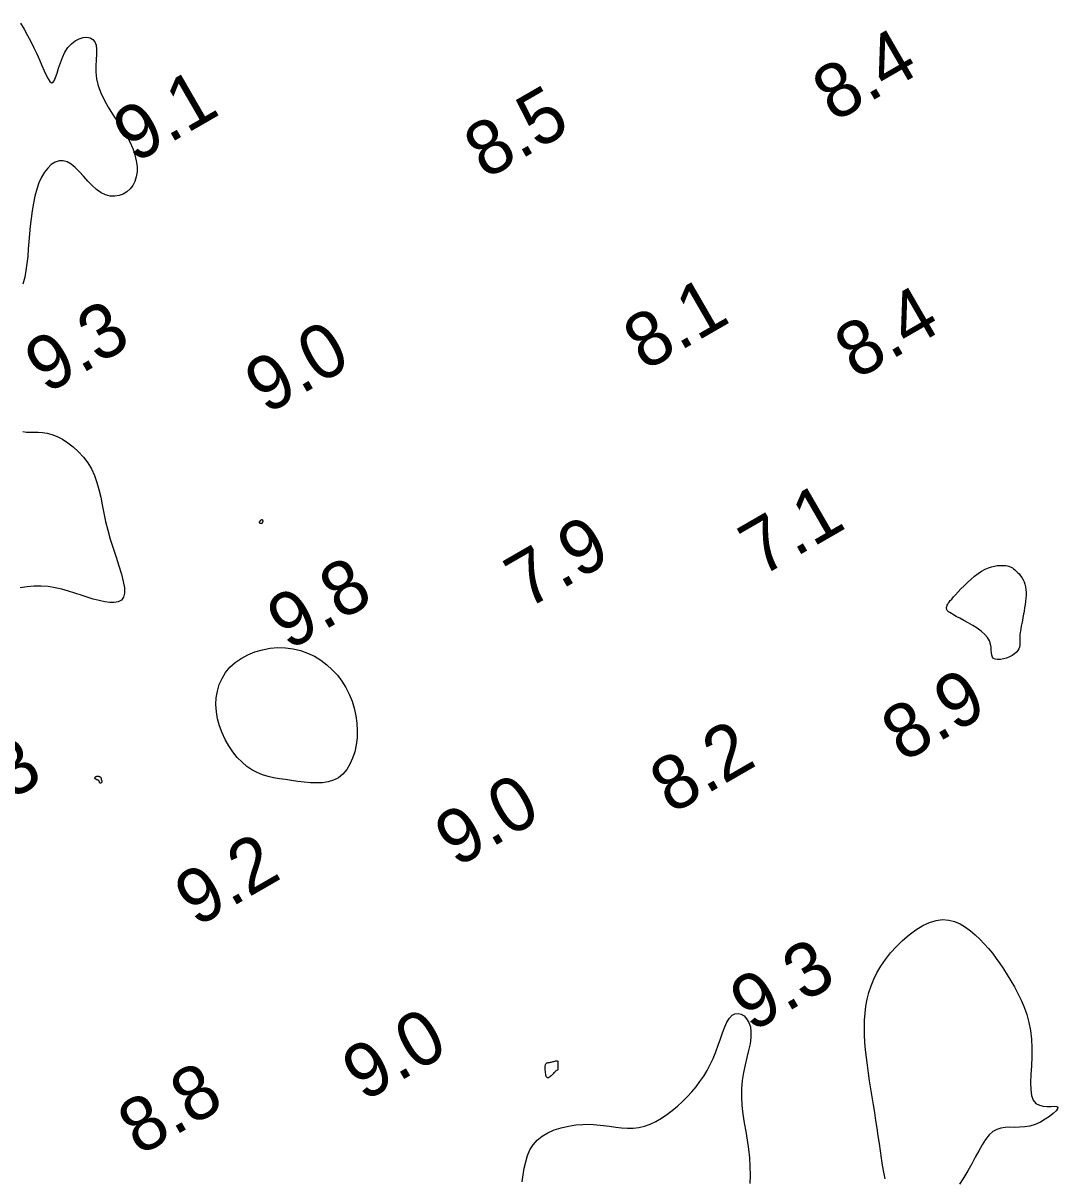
# Model space of a CAD drawing. Extents: x 3024098 to 3056816, y 418252 to 509144.
# Drawn here: x 3036706.3 to 3036801.9, y 419722.7 to 419829.4 of the extents above; entities that cross this region are included whole.
import ezdxf

# ---------------------------------------------------------------- set-up
doc = ezdxf.new("R2010")
doc.units = 0
doc.layers.add('V-CHAN-CONT-EL10', color=7, linetype='Continuous')
doc.layers.add('V-TOPO-SOUN-0911', color=7, linetype='Continuous')

msp = doc.modelspace()

# ---------------------------------------------------------------- linework, layer by layer
at = {"layer": 'V-CHAN-CONT-EL10'}
for points in [[(3036706.04, 419829.42), (3036706.36, 419828.85), (3036706.68, 419828.28), (3036706.98, 419827.71), (3036707.26, 419827.14), (3036707.53, 419826.57), (3036707.78, 419826.02), (3036708, 419825.49), (3036708.21, 419825.01), (3036708.4, 419824.59), (3036708.58, 419824.25), (3036708.74, 419824.02), (3036708.89, 419823.9), (3036709.03, 419823.92), (3036709.15, 419824.09), (3036709.28, 419824.39), (3036709.41, 419824.78), (3036709.55, 419825.24), (3036709.72, 419825.73), (3036709.91, 419826.24), (3036710.14, 419826.72), (3036710.41, 419827.15), (3036710.73, 419827.51), (3036711.08, 419827.78), (3036711.45, 419827.97), (3036711.82, 419828.08), (3036712.17, 419828.1), (3036712.48, 419828.04), (3036712.73, 419827.9), (3036712.91, 419827.67), (3036713.01, 419827.37), (3036713.05, 419826.98), (3036713.04, 419826.54), (3036713.01, 419826.03), (3036712.99, 419825.48), (3036713, 419824.89), (3036713.06, 419824.27), (3036713.2, 419823.63), (3036713.44, 419822.98), (3036713.75, 419822.32), (3036714.13, 419821.66), (3036714.54, 419821), (3036714.97, 419820.34), (3036715.39, 419819.69), (3036715.78, 419819.05), (3036716.12, 419818.43), (3036716.4, 419817.83), (3036716.6, 419817.24), (3036716.73, 419816.69), (3036716.8, 419816.16), (3036716.8, 419815.67), (3036716.73, 419815.21), (3036716.6, 419814.79), (3036716.41, 419814.42), (3036716.17, 419814.09), (3036715.87, 419813.82), (3036715.52, 419813.61), (3036715.15, 419813.47), (3036714.74, 419813.41), (3036714.33, 419813.42), (3036713.9, 419813.53), (3036713.48, 419813.73), (3036713.06, 419814.03), (3036712.65, 419814.4), (3036712.25, 419814.82), (3036711.86, 419815.26), (3036711.48, 419815.68), (3036711.09, 419816.07), (3036710.71, 419816.38), (3036710.34, 419816.6), (3036709.96, 419816.7), (3036709.59, 419816.68), (3036709.23, 419816.56), (3036708.88, 419816.34), (3036708.56, 419816.02), (3036708.25, 419815.63), (3036707.98, 419815.17), (3036707.74, 419814.64), (3036707.53, 419814.06), (3036707.36, 419813.43), (3036707.22, 419812.77), (3036707.1, 419812.08), (3036707.01, 419811.37), (3036706.93, 419810.66), (3036706.86, 419809.94), (3036706.81, 419809.23), (3036706.75, 419808.54), (3036706.7, 419807.86), (3036706.63, 419807.2), (3036706.54, 419806.55), (3036706.42, 419805.92), (3036706.26, 419805.29)], [(3036706.24, 419791.66), (3036706.59, 419791.61), (3036706.94, 419791.6), (3036707.3, 419791.6), (3036707.68, 419791.61), (3036708.07, 419791.59), (3036708.49, 419791.53), (3036708.94, 419791.41), (3036709.41, 419791.22), (3036709.91, 419790.96), (3036710.42, 419790.63), (3036710.91, 419790.25), (3036711.39, 419789.8), (3036711.84, 419789.31), (3036712.25, 419788.78), (3036712.59, 419788.21), (3036712.88, 419787.6), (3036713.1, 419786.97), (3036713.28, 419786.31), (3036713.44, 419785.61), (3036713.58, 419784.89), (3036713.73, 419784.14), (3036713.9, 419783.36), (3036714.09, 419782.55), (3036714.33, 419781.72), (3036714.6, 419780.88), (3036714.87, 419780.05), (3036715.13, 419779.25), (3036715.36, 419778.5), (3036715.53, 419777.82), (3036715.63, 419777.23), (3036715.64, 419776.73), (3036715.55, 419776.36), (3036715.35, 419776.1), (3036715.06, 419775.94), (3036714.7, 419775.87), (3036714.28, 419775.87), (3036713.81, 419775.93), (3036713.29, 419776.04), (3036712.76, 419776.19), (3036712.2, 419776.37), (3036711.63, 419776.55), (3036711.05, 419776.74), (3036710.46, 419776.93), (3036709.85, 419777.1), (3036709.23, 419777.23), (3036708.6, 419777.34), (3036707.95, 419777.39), (3036707.3, 419777.39), (3036706.64, 419777.33), (3036706, 419777.21)], [(3036785.91, 419722.62), (3036785.79, 419723.23), (3036785.67, 419723.86), (3036785.57, 419724.51), (3036785.48, 419725.18), (3036785.38, 419725.87), (3036785.28, 419726.57), (3036785.18, 419727.29), (3036785.06, 419728), (3036784.95, 419728.73), (3036784.83, 419729.46), (3036784.71, 419730.19), (3036784.59, 419730.92), (3036784.48, 419731.65), (3036784.37, 419732.38), (3036784.27, 419733.1), (3036784.18, 419733.81), (3036784.1, 419734.52), (3036784.05, 419735.22), (3036784.01, 419735.91), (3036784, 419736.59), (3036784.01, 419737.26), (3036784.06, 419737.92), (3036784.13, 419738.56), (3036784.25, 419739.2), (3036784.4, 419739.82), (3036784.61, 419740.44), (3036784.86, 419741.05), (3036785.16, 419741.66), (3036785.52, 419742.26), (3036785.94, 419742.87), (3036786.42, 419743.48), (3036786.95, 419744.07), (3036787.53, 419744.64), (3036788.14, 419745.16), (3036788.76, 419745.62), (3036789.39, 419746.01), (3036790.02, 419746.3), (3036790.64, 419746.49), (3036791.22, 419746.56), (3036791.79, 419746.52), (3036792.32, 419746.38), (3036792.84, 419746.16), (3036793.33, 419745.87), (3036793.79, 419745.53), (3036794.24, 419745.15), (3036794.66, 419744.75), (3036795.07, 419744.33), (3036795.45, 419743.9), (3036795.82, 419743.45), (3036796.18, 419742.98), (3036796.52, 419742.5), (3036796.86, 419742), (3036797.2, 419741.47), (3036797.53, 419740.92), (3036797.86, 419740.35), (3036798.18, 419739.75), (3036798.48, 419739.13), (3036798.75, 419738.47), (3036799, 419737.78), (3036799.2, 419737.07), (3036799.35, 419736.31), (3036799.44, 419735.53), (3036799.47, 419734.71), (3036799.46, 419733.87), (3036799.42, 419733.05), (3036799.38, 419732.25), (3036799.35, 419731.52), (3036799.36, 419730.86), (3036799.44, 419730.3), (3036799.59, 419729.87), (3036799.84, 419729.58), (3036800.16, 419729.4), (3036800.52, 419729.32), (3036800.89, 419729.29), (3036801.24, 419729.3), (3036801.54, 419729.31), (3036801.77, 419729.3), (3036801.87, 419729.23), (3036801.85, 419729.09), (3036801.7, 419728.89), (3036801.45, 419728.65), (3036801.11, 419728.38), (3036800.71, 419728.11), (3036800.26, 419727.85), (3036799.78, 419727.64), (3036799.29, 419727.48), (3036798.81, 419727.4), (3036798.34, 419727.37), (3036797.88, 419727.36), (3036797.44, 419727.37), (3036797.01, 419727.36), (3036796.61, 419727.3), (3036796.22, 419727.18), (3036795.85, 419726.98), (3036795.51, 419726.66), (3036795.19, 419726.25), (3036794.87, 419725.76), (3036794.56, 419725.21), (3036794.24, 419724.61), (3036793.91, 419723.98), (3036793.56, 419723.35), (3036793.19, 419722.72), (3036792.79, 419722.11)], [(3036752.39, 419722.32), (3036752.47, 419722.97), (3036752.57, 419723.59), (3036752.71, 419724.19), (3036752.88, 419724.75), (3036753.1, 419725.28), (3036753.4, 419725.76), (3036753.77, 419726.18), (3036754.22, 419726.55), (3036754.75, 419726.87), (3036755.35, 419727.13), (3036755.98, 419727.33), (3036756.65, 419727.48), (3036757.33, 419727.59), (3036758, 419727.64), (3036758.66, 419727.65), (3036759.29, 419727.61), (3036759.89, 419727.55), (3036760.46, 419727.47), (3036761.02, 419727.39), (3036761.56, 419727.32), (3036762.1, 419727.28), (3036762.62, 419727.28), (3036763.15, 419727.34), (3036763.68, 419727.47), (3036764.2, 419727.66), (3036764.73, 419727.91), (3036765.25, 419728.21), (3036765.75, 419728.55), (3036766.25, 419728.93), (3036766.73, 419729.33), (3036767.19, 419729.75), (3036767.63, 419730.19), (3036768.04, 419730.64), (3036768.44, 419731.1), (3036768.8, 419731.59), (3036769.15, 419732.09), (3036769.46, 419732.61), (3036769.76, 419733.16), (3036770.02, 419733.74), (3036770.26, 419734.34), (3036770.48, 419734.95), (3036770.69, 419735.54), (3036770.89, 419736.11), (3036771.09, 419736.64), (3036771.3, 419737.09), (3036771.52, 419737.46), (3036771.77, 419737.72), (3036772.04, 419737.87), (3036772.32, 419737.9), (3036772.61, 419737.83), (3036772.88, 419737.66), (3036773.12, 419737.4), (3036773.32, 419737.06), (3036773.46, 419736.65), (3036773.52, 419736.18), (3036773.51, 419735.66), (3036773.43, 419735.09), (3036773.3, 419734.48), (3036773.14, 419733.83), (3036772.98, 419733.14), (3036772.82, 419732.43), (3036772.7, 419731.69), (3036772.63, 419730.93), (3036772.63, 419730.16), (3036772.68, 419729.38), (3036772.77, 419728.59), (3036772.9, 419727.79), (3036773.03, 419726.98), (3036773.16, 419726.17), (3036773.28, 419725.36), (3036773.37, 419724.55), (3036773.42, 419723.75), (3036773.44, 419722.96), (3036773.42, 419722.18)]]:
    msp.add_lwpolyline(points, dxfattribs=at)
for points in [[(3036728.3, 419783.16), (3036728.27, 419783.16), (3036728.24, 419783.16), (3036728.21, 419783.16), (3036728.18, 419783.17), (3036728.16, 419783.18), (3036728.14, 419783.2), (3036728.12, 419783.22), (3036728.11, 419783.24), (3036728.11, 419783.26), (3036728.11, 419783.29), (3036728.12, 419783.31), (3036728.14, 419783.34), (3036728.15, 419783.37), (3036728.17, 419783.39), (3036728.19, 419783.42), (3036728.21, 419783.44), (3036728.23, 419783.46), (3036728.25, 419783.48), (3036728.27, 419783.5), (3036728.29, 419783.51), (3036728.31, 419783.52), (3036728.33, 419783.53), (3036728.35, 419783.53), (3036728.36, 419783.53), (3036728.37, 419783.52), (3036728.38, 419783.51), (3036728.39, 419783.5), (3036728.39, 419783.49), (3036728.4, 419783.48), (3036728.4, 419783.47), (3036728.41, 419783.46), (3036728.41, 419783.45), (3036728.41, 419783.44), (3036728.41, 419783.43), (3036728.41, 419783.42), (3036728.41, 419783.42), (3036728.41, 419783.41), (3036728.41, 419783.41), (3036728.41, 419783.4), (3036728.41, 419783.4), (3036728.41, 419783.4), (3036728.41, 419783.39), (3036728.41, 419783.39), (3036728.41, 419783.38), (3036728.41, 419783.37), (3036728.4, 419783.36), (3036728.4, 419783.34), (3036728.4, 419783.32), (3036728.4, 419783.3), (3036728.39, 419783.28), (3036728.38, 419783.25), (3036728.37, 419783.23), (3036728.36, 419783.2), (3036728.34, 419783.18), (3036728.32, 419783.17)], [(3036791.61, 419775.22), (3036791.6, 419775.26), (3036791.59, 419775.3), (3036791.59, 419775.35), (3036791.59, 419775.39), (3036791.59, 419775.45), (3036791.61, 419775.5), (3036791.63, 419775.57), (3036791.65, 419775.63), (3036791.7, 419775.71), (3036791.75, 419775.8), (3036791.83, 419775.91), (3036791.93, 419776.04), (3036792.06, 419776.19), (3036792.22, 419776.38), (3036792.42, 419776.59), (3036792.65, 419776.84), (3036792.91, 419777.12), (3036793.2, 419777.42), (3036793.51, 419777.72), (3036793.84, 419778.01), (3036794.17, 419778.29), (3036794.5, 419778.55), (3036794.83, 419778.77), (3036795.15, 419778.94), (3036795.45, 419779.07), (3036795.74, 419779.17), (3036796.02, 419779.24), (3036796.27, 419779.28), (3036796.5, 419779.3), (3036796.72, 419779.3), (3036796.9, 419779.29), (3036797.07, 419779.28), (3036797.21, 419779.26), (3036797.34, 419779.23), (3036797.46, 419779.18), (3036797.57, 419779.13), (3036797.68, 419779.07), (3036797.78, 419778.99), (3036797.9, 419778.89), (3036798.02, 419778.78), (3036798.15, 419778.65), (3036798.29, 419778.51), (3036798.42, 419778.34), (3036798.54, 419778.17), (3036798.66, 419777.97), (3036798.75, 419777.77), (3036798.83, 419777.55), (3036798.89, 419777.31), (3036798.92, 419777.06), (3036798.93, 419776.8), (3036798.93, 419776.53), (3036798.91, 419776.26), (3036798.88, 419775.97), (3036798.85, 419775.68), (3036798.8, 419775.38), (3036798.75, 419775.08), (3036798.7, 419774.78), (3036798.64, 419774.48), (3036798.59, 419774.2), (3036798.54, 419773.92), (3036798.49, 419773.67), (3036798.45, 419773.44), (3036798.42, 419773.24), (3036798.39, 419773.08), (3036798.37, 419772.93), (3036798.36, 419772.82), (3036798.35, 419772.71), (3036798.35, 419772.61), (3036798.35, 419772.52), (3036798.36, 419772.42), (3036798.37, 419772.31), (3036798.37, 419772.18), (3036798.37, 419772.04), (3036798.36, 419771.9), (3036798.33, 419771.74), (3036798.27, 419771.58), (3036798.18, 419771.42), (3036798.06, 419771.27), (3036797.88, 419771.11), (3036797.66, 419770.97), (3036797.4, 419770.84), (3036797.12, 419770.74), (3036796.84, 419770.66), (3036796.56, 419770.6), (3036796.3, 419770.59), (3036796.08, 419770.62), (3036795.92, 419770.7), (3036795.82, 419770.83), (3036795.76, 419771), (3036795.74, 419771.22), (3036795.72, 419771.47), (3036795.7, 419771.74), (3036795.64, 419772.03), (3036795.54, 419772.33), (3036795.36, 419772.63), (3036795.11, 419772.92), (3036794.78, 419773.21), (3036794.41, 419773.49), (3036794, 419773.75), (3036793.59, 419773.99), (3036793.19, 419774.22), (3036792.81, 419774.41), (3036792.49, 419774.58), (3036792.23, 419774.72), (3036792.03, 419774.84), (3036791.88, 419774.93), (3036791.78, 419775), (3036791.71, 419775.06), (3036791.66, 419775.1), (3036791.64, 419775.14), (3036791.62, 419775.18)], [(3036724.13, 419765.78), (3036724.09, 419766.43), (3036724.12, 419767.07), (3036724.22, 419767.69), (3036724.4, 419768.29), (3036724.65, 419768.86), (3036724.98, 419769.39), (3036725.38, 419769.88), (3036725.87, 419770.32), (3036726.43, 419770.7), (3036727.04, 419771.03), (3036727.69, 419771.3), (3036728.38, 419771.51), (3036729.09, 419771.64), (3036729.81, 419771.71), (3036730.52, 419771.69), (3036731.22, 419771.6), (3036731.9, 419771.43), (3036732.56, 419771.2), (3036733.18, 419770.9), (3036733.77, 419770.54), (3036734.33, 419770.12), (3036734.84, 419769.65), (3036735.31, 419769.14), (3036735.72, 419768.59), (3036736.09, 419768), (3036736.4, 419767.39), (3036736.66, 419766.74), (3036736.87, 419766.09), (3036737.02, 419765.41), (3036737.11, 419764.73), (3036737.15, 419764.05), (3036737.13, 419763.37), (3036737.05, 419762.71), (3036736.91, 419762.07), (3036736.72, 419761.47), (3036736.47, 419760.92), (3036736.17, 419760.43), (3036735.82, 419760.01), (3036735.42, 419759.68), (3036734.96, 419759.45), (3036734.47, 419759.29), (3036733.94, 419759.21), (3036733.38, 419759.19), (3036732.81, 419759.21), (3036732.23, 419759.27), (3036731.64, 419759.34), (3036731.06, 419759.42), (3036730.5, 419759.5), (3036729.95, 419759.58), (3036729.42, 419759.68), (3036728.9, 419759.8), (3036728.39, 419759.95), (3036727.9, 419760.15), (3036727.42, 419760.4), (3036726.95, 419760.71), (3036726.5, 419761.1), (3036726.06, 419761.55), (3036725.65, 419762.06), (3036725.28, 419762.62), (3036724.94, 419763.21), (3036724.65, 419763.83), (3036724.41, 419764.48), (3036724.24, 419765.13)], [(3036713.31, 419759.32), (3036713.3, 419759.34), (3036713.29, 419759.36), (3036713.29, 419759.38), (3036713.27, 419759.4), (3036713.26, 419759.41), (3036713.23, 419759.42), (3036713.21, 419759.44), (3036713.17, 419759.45), (3036713.14, 419759.47), (3036713.1, 419759.48), (3036713.05, 419759.5), (3036713.01, 419759.52), (3036712.98, 419759.54), (3036712.95, 419759.56), (3036712.92, 419759.58), (3036712.91, 419759.61), (3036712.91, 419759.64), (3036712.91, 419759.67), (3036712.92, 419759.7), (3036712.94, 419759.73), (3036712.97, 419759.76), (3036713, 419759.78), (3036713.04, 419759.8), (3036713.08, 419759.81), (3036713.13, 419759.81), (3036713.18, 419759.81), (3036713.23, 419759.81), (3036713.28, 419759.8), (3036713.33, 419759.78), (3036713.37, 419759.77), (3036713.4, 419759.75), (3036713.43, 419759.72), (3036713.45, 419759.7), (3036713.46, 419759.68), (3036713.47, 419759.65), (3036713.47, 419759.63), (3036713.48, 419759.6), (3036713.48, 419759.58), (3036713.47, 419759.57), (3036713.47, 419759.55), (3036713.47, 419759.54), (3036713.47, 419759.53), (3036713.47, 419759.52), (3036713.48, 419759.51), (3036713.48, 419759.5), (3036713.48, 419759.49), (3036713.49, 419759.48), (3036713.5, 419759.47), (3036713.52, 419759.45), (3036713.53, 419759.44), (3036713.54, 419759.42), (3036713.55, 419759.4), (3036713.56, 419759.38), (3036713.56, 419759.35), (3036713.56, 419759.33), (3036713.55, 419759.3), (3036713.54, 419759.27), (3036713.52, 419759.24), (3036713.51, 419759.22), (3036713.49, 419759.19), (3036713.46, 419759.18), (3036713.44, 419759.16), (3036713.42, 419759.16), (3036713.4, 419759.16), (3036713.39, 419759.17), (3036713.37, 419759.19), (3036713.36, 419759.21), (3036713.35, 419759.23), (3036713.33, 419759.25), (3036713.33, 419759.28), (3036713.32, 419759.3)], [(3036754.52, 419732.76), (3036754.52, 419732.86), (3036754.51, 419732.96), (3036754.52, 419733.04), (3036754.53, 419733.11), (3036754.54, 419733.18), (3036754.56, 419733.23), (3036754.59, 419733.27), (3036754.63, 419733.3), (3036754.67, 419733.32), (3036754.72, 419733.34), (3036754.78, 419733.35), (3036754.85, 419733.36), (3036754.92, 419733.37), (3036754.99, 419733.38), (3036755.07, 419733.39), (3036755.15, 419733.41), (3036755.23, 419733.44), (3036755.31, 419733.46), (3036755.39, 419733.49), (3036755.46, 419733.51), (3036755.52, 419733.52), (3036755.58, 419733.52), (3036755.62, 419733.5), (3036755.66, 419733.48), (3036755.68, 419733.43), (3036755.69, 419733.38), (3036755.69, 419733.32), (3036755.69, 419733.25), (3036755.68, 419733.18), (3036755.68, 419733.11), (3036755.67, 419733.04), (3036755.67, 419732.97), (3036755.67, 419732.91), (3036755.67, 419732.85), (3036755.67, 419732.8), (3036755.67, 419732.76), (3036755.67, 419732.73), (3036755.66, 419732.7), (3036755.65, 419732.67), (3036755.64, 419732.66), (3036755.63, 419732.65), (3036755.61, 419732.64), (3036755.58, 419732.63), (3036755.54, 419732.61), (3036755.5, 419732.58), (3036755.45, 419732.54), (3036755.39, 419732.48), (3036755.31, 419732.41), (3036755.24, 419732.32), (3036755.15, 419732.23), (3036755.06, 419732.14), (3036754.98, 419732.05), (3036754.9, 419731.99), (3036754.82, 419731.94), (3036754.75, 419731.93), (3036754.7, 419731.95), (3036754.65, 419732), (3036754.61, 419732.08), (3036754.58, 419732.17), (3036754.56, 419732.29), (3036754.55, 419732.41), (3036754.53, 419732.53), (3036754.52, 419732.65)]]:
    msp.add_lwpolyline(points, close=True, dxfattribs=at)

# ---------------------------------------------------------------- texts
at = {"layer": 'V-TOPO-SOUN-0911'}
for s, p in [('8.4', (3036781.18, 419820.19)), ('9.1', (3036716.56, 419816.4)), ('8.5', (3036748.99, 419814.91)), ('8.1', (3036763.71, 419797.21)), ('8.4', (3036783.22, 419796.4)), ('9.3', (3036708.41, 419795.09)), ('9.0', (3036728.74, 419793.19)), ('7.1', (3036774.41, 419778.18)), ('7.9', (3036752.77, 419775.18)), ('9.8', (3036730.79, 419771.37)), ('8.9', (3036787.55, 419761.04)), ('8.2', (3036766.16, 419756.25)), ('9.3', (3036700.28, 419754.8)), ('9.0', (3036746.29, 419751.32)), ('9.2', (3036722.26, 419745.81)), ('9.3', (3036773.57, 419736.1)), ('9.0', (3036737.73, 419729.67)), ('8.8', (3036717.01, 419724.68))]:
    msp.add_text(s, height=5, rotation=30, dxfattribs=at).set_placement(p)

doc.saveas('drawing.dxf')
